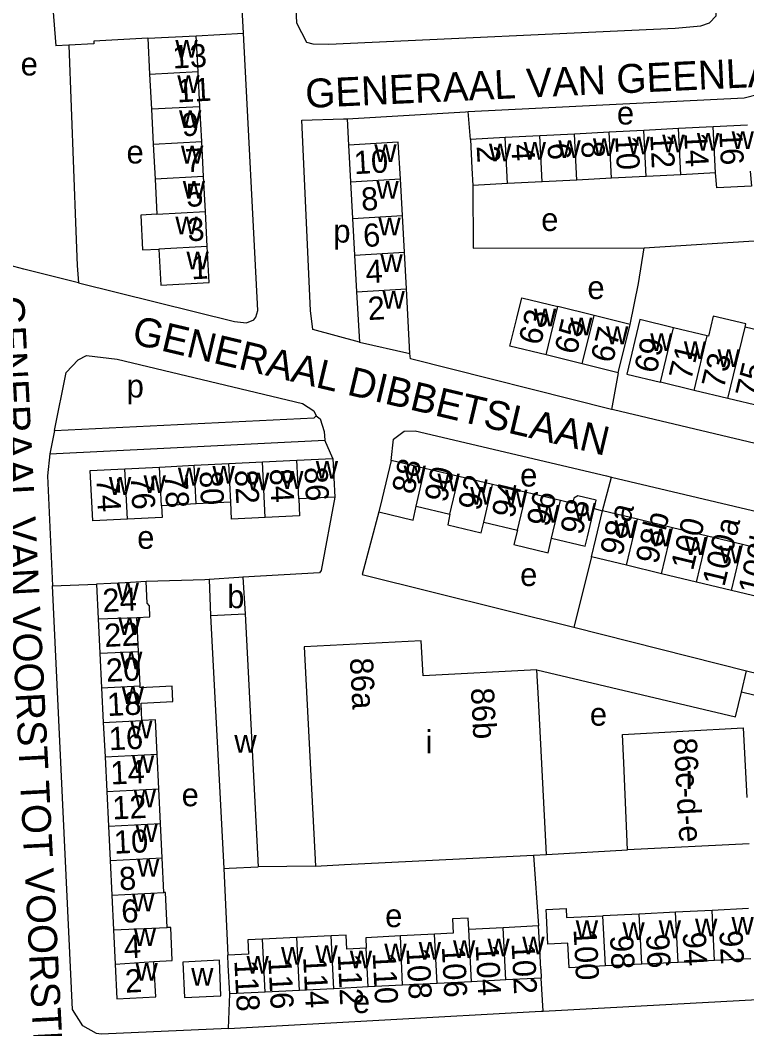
# Model space of a CAD drawing. Extents: x 159294 to 161936, y 384538 to 386517.
# Drawn here: x 161286.1 to 161411.8, y 385748.5 to 385923.1 of the extents above; entities that cross this region are included whole.
import ezdxf

# ---------------------------------------------------------------- set-up
doc = ezdxf.new("R2010")
doc.units = 0
for name, color, linetype in [('BLT_Basislijn', 7, 'Continuous'), ('BLT_Bebouwing', 7, 'Continuous'), ('BLT_Centroide', 7, 'Continuous'), ('BLT_Huisnummer', 7, 'Continuous'), ('BLT_Huisnummer_ tussenligend', 7, 'Continuous'), ('BLT_Huisnummer_reeks', 7, 'Continuous'), ('BLT_Onderverdeling_panden', 7, 'Continuous'), ('BLT_Straatnaam', 7, 'Continuous')]:
    doc.layers.add(name, color=color, linetype=linetype)

msp = doc.modelspace()

# ---------------------------------------------------------------- linework, layer by layer
at = {"layer": 'BLT_Basislijn'}
for p, q in [((161291.75, 385925.17), (161292.29, 385918.67)), ((161316.55, 385920.4), (161324.74, 385920.83)), ((161294.54, 385918.77), (161292.29, 385918.67)), ((161363.99, 385902.46), (161363.6, 385907.27)), ((161342.65, 385906.04), (161342.88, 385901.48)), ((161394.06, 385883.68), (161424.95, 385885.64)), ((161389.54, 385862.06), (161388.36, 385855.73)), ((161292.01, 385852.08), (161291.24, 385848.05)), ((161291.24, 385848.05), (161338.8, 385850.43)), ((161340.17, 385847.25), (161338.8, 385850.43)), ((161386.85, 385838.18), (161388.38, 385844.03)), ((161385.39, 385838.56), (161386.85, 385838.18)), ((161384.93, 385830.21), (161381.86, 385818.03)), ((161291.7, 385825.18), (161299.29, 385825.49)), ((161381.86, 385818.03), (161411.77, 385810.46)), ((161377.16, 385778.72), (161391.18, 385779.5)), ((161374.91, 385778.61), (161375.77, 385766.34)), ((161321.3, 385776.26), (161322.01, 385761.3)), ((161337.21, 385776.69), (161327.26, 385776.58)), ((161376.58, 385751.6), (161376.23, 385757.3)), ((161322.16, 385748.62), (161322.35, 385754.57)), ((161376.58, 385751.6), (161454.05, 385755.75))]:
    msp.add_line(p, q, dxfattribs=at)
for points in [[(161332.83, 385944.59), (161333.87, 385922.61), (161335.6, 385919.29), (161336.73, 385918.99), (161339.49, 385918.95), (161399.42, 385921.73), (161403.85, 385922.13), (161405.36, 385922.61), (161406.48, 385923.82), (161405.36, 385948.22)], [(161296.19, 385877.64), (161286.75, 385880.02), (161277.17, 385882.51), (161270.26, 385884.41), (161268.12, 385885.35), (161266.46, 385887.13), (161265.9, 385888.8), (161260.25, 385935.81)], [(161324.74, 385920.83), (161324.37, 385927.2), (161324.34, 385927.87)], [(161296.19, 385877.64), (161323.19, 385870.93), (161325.24, 385870.73), (161326.54, 385871.24), (161326.86, 385871.69), (161327.22, 385872.86), (161324.74, 385920.83)], [(161308.17, 385919.96), (161298.81, 385919.45), (161298.83, 385919.02), (161294.54, 385918.77)], [(161294.54, 385918.77), (161295.71, 385886.57), (161295.93, 385880.65), (161296.19, 385877.64)], [(161363.6, 385907.27), (161411.34, 385909.66), (161413.83, 385910.29)], [(161342.65, 385906.04), (161363.12, 385907.24), (161363.6, 385907.27)], [(161344.77, 385867.35), (161336.73, 385869.58), (161336.3, 385872.86), (161334.8, 385905.78), (161342.04, 385906), (161342.65, 385906.04)], [(161364.4, 385894.5), (161364.47, 385883.63), (161394.06, 385883.68)], [(161391.61, 385870.43), (161393.04, 385877.53), (161394.06, 385883.68)], [(161292.01, 385852.08), (161294.06, 385862.1), (161296.14, 385864.31), (161297.56, 385865.08), (161302.87, 385864.42), (161334.92, 385856.75), (161336.9, 385855.46), (161337.29, 385854.62)], [(161388.36, 385855.73), (161353.59, 385864.47), (161353.53, 385865.4)], [(161448.19, 385841.5), (161388.74, 385855.65), (161388.36, 385855.73)], [(161292.01, 385852.08), (161336.97, 385854.28), (161337.29, 385854.62)], [(161337.29, 385854.62), (161337.99, 385854.1), (161338.7, 385851.9), (161338.8, 385850.43)], [(161350.27, 385846.89), (161350.65, 385850.57), (161352.5, 385851.94), (161354.41, 385852.02), (161387.5, 385844.24), (161388.38, 385844.03)], [(161291.24, 385848.05), (161290.85, 385844.26), (161291.7, 385825.18)], [(161388.38, 385844.03), (161467.89, 385825.19), (161469, 385824.93)], [(161340.5, 385840.56), (161338.17, 385827.86), (161337.85, 385827.45), (161324.64, 385826.69)], [(161348.16, 385837.98), (161345.28, 385827.18), (161381.86, 385818.03)], [(161318.78, 385826.3), (161318.05, 385826.25), (161307.91, 385825.92)], [(161295.17, 385751.9), (161291.7, 385825.18)], [(161375.5, 385810.65), (161409.84, 385802.51), (161410.88, 385806.77)], [(161322.16, 385748.62), (161300.11, 385747.61), (161299.31, 385747.72), (161296.92, 385749.04), (161295.17, 385751.9)], [(161322.16, 385748.62), (161376.2, 385751.58), (161376.58, 385751.6)]]:
    msp.add_lwpolyline(points, dxfattribs=at)
at = {"layer": 'BLT_Bebouwing'}
for p, q in [((161308.17, 385919.96), (161316.55, 385920.4)), ((161316.88, 385914.18), (161316.55, 385920.4)), ((161308.17, 385919.96), (161308.49, 385913.74)), ((161308.49, 385913.74), (161308.81, 385907.68)), ((161317.19, 385908.12), (161316.88, 385914.18)), ((161317.51, 385902.07), (161317.19, 385908.12)), ((161308.81, 385907.68), (161309.13, 385901.63)), ((161405.95, 385904.63), (161399.96, 385904.32)), ((161411.94, 385904.94), (161405.95, 385904.63)), ((161369.98, 385902.77), (161363.99, 385902.46)), ((161375.98, 385903.08), (161369.98, 385902.77)), ((161381.97, 385903.39), (161375.98, 385903.08)), ((161387.97, 385903.7), (161381.97, 385903.39)), ((161393.96, 385904.01), (161387.97, 385903.7)), ((161399.96, 385904.32), (161393.96, 385904.01)), ((161309.13, 385901.63), (161309.45, 385895.57)), ((161317.83, 385896.01), (161317.51, 385902.07)), ((161342.88, 385901.48), (161343.22, 385895.14)), ((161318.15, 385889.96), (161317.83, 385896.01)), ((161388.38, 385895.74), (161382.38, 385895.43)), ((161394.37, 385896.05), (161388.38, 385895.74)), ((161400.37, 385896.35), (161394.37, 385896.05)), ((161406.36, 385896.66), (161400.37, 385896.35)), ((161309.45, 385895.57), (161309.76, 385889.52)), ((161343.22, 385895.14), (161343.57, 385888.79)), ((161352.21, 385889.26), (161351.86, 385895.61)), ((161370.4, 385894.81), (161364.4, 385894.5)), ((161376.39, 385895.12), (161370.4, 385894.81)), ((161382.38, 385895.43), (161376.39, 385895.12)), ((161318.46, 385883.91), (161318.15, 385889.96)), ((161343.57, 385888.79), (161343.92, 385882.45)), ((161352.56, 385882.92), (161352.21, 385889.26)), ((161343.92, 385882.45), (161344.26, 385876.1)), ((161352.91, 385876.58), (161352.56, 385882.92)), ((161353.53, 385865.4), (161352.91, 385876.58)), ((161344.26, 385876.1), (161344.77, 385867.35)), ((161385.37, 385871.97), (161379.13, 385873.51)), ((161391.61, 385870.43), (161385.37, 385871.97)), ((161389.54, 385862.06), (161391.61, 385870.43)), ((161404.95, 385868.47), (161399.12, 385869.87)), ((161344.77, 385867.35), (161353.53, 385865.4)), ((161383.3, 385863.61), (161377.06, 385865.15)), ((161389.54, 385862.06), (161383.3, 385863.61)), ((161402.68, 385859.02), (161396.85, 385860.42)), ((161408.5, 385857.62), (161402.68, 385859.02)), ((161414.33, 385856.22), (161408.5, 385857.62)), ((161328.02, 385846.65), (161333.96, 385846.94)), ((161333.96, 385846.94), (161340.17, 385847.25)), ((161340.17, 385847.25), (161340.5, 385840.56)), ((161350.27, 385846.89), (161348.72, 385840.37)), ((161356.12, 385845.5), (161350.27, 385846.89)), ((161304.22, 385845.46), (161310.21, 385845.76)), ((161310.21, 385845.76), (161316.2, 385846.06)), ((161316.2, 385846.06), (161322.2, 385846.36)), ((161322.2, 385846.36), (161328.02, 385846.65)), ((161361.98, 385844.11), (161356.12, 385845.5)), ((161367.83, 385842.72), (161361.98, 385844.11)), ((161373.68, 385841.34), (161367.83, 385842.72)), ((161340.5, 385840.56), (161334.3, 385840.25)), ((161379.54, 385839.95), (161373.68, 385841.34)), ((161316.54, 385839.37), (161310.54, 385839.07)), ((161322.53, 385839.67), (161316.54, 385839.37)), ((161354.58, 385838.98), (161360.43, 385837.59)), ((161392.9, 385836.72), (161386.85, 385838.18)), ((161398.96, 385835.26), (161392.9, 385836.72)), ((161366.29, 385836.21), (161372.14, 385834.82)), ((161405.01, 385833.8), (161398.96, 385835.26)), ((161411.07, 385832.35), (161405.01, 385833.8)), ((161417.12, 385830.89), (161411.07, 385832.35)), ((161390.99, 385828.76), (161384.93, 385830.21)), ((161397.04, 385827.3), (161390.99, 385828.76)), ((161318.78, 385826.3), (161319.04, 385820.05)), ((161324.64, 385826.69), (161325.03, 385820.34)), ((161403.1, 385825.84), (161397.04, 385827.3)), ((161409.15, 385824.39), (161403.1, 385825.84)), ((161299.29, 385825.49), (161299.58, 385819.51)), ((161415.21, 385822.93), (161409.15, 385824.39)), ((161299.58, 385819.51), (161299.88, 385813.53)), ((161306.57, 385813.86), (161306.28, 385819.7)), ((161319.04, 385820.05), (161321.3, 385776.26)), ((161325.03, 385820.34), (161327.26, 385776.58)), ((161306.87, 385807.89), (161306.57, 385813.86)), ((161299.88, 385813.53), (161300.17, 385807.55)), ((161300.17, 385807.55), (161300.47, 385801.57)), ((161300.47, 385801.57), (161300.77, 385795.59)), ((161300.77, 385795.59), (161301.06, 385789.61)), ((161310.07, 385790.06), (161309.77, 385796.04)), ((161301.06, 385789.61), (161301.36, 385783.63)), ((161310.37, 385784.08), (161310.07, 385790.06)), ((161310.66, 385778.1), (161310.37, 385784.08)), ((161301.36, 385783.63), (161301.66, 385777.65)), ((161412.23, 385780.53), (161391.18, 385779.5)), ((161374.91, 385778.61), (161377.16, 385778.72)), ((161301.66, 385777.65), (161301.95, 385771.67)), ((161357.45, 385777.72), (161374.91, 385778.61)), ((161301.95, 385771.67), (161302.25, 385765.69)), ((161393.19, 385768.4), (161386.9, 385768.09)), ((161399.48, 385768.72), (161393.19, 385768.4)), ((161405.78, 385769.03), (161399.48, 385768.72)), ((161412.07, 385769.35), (161405.78, 385769.03)), ((161302.25, 385765.69), (161302.55, 385759.71)), ((161357.78, 385764.91), (161351.86, 385764.61)), ((161369.65, 385766.03), (161363.7, 385765.72)), ((161375.77, 385766.34), (161369.65, 385766.03)), ((161333.96, 385764.34), (161328.01, 385764.03)), ((161339.9, 385764.64), (161333.96, 385764.34)), ((161393.62, 385759.72), (161387.33, 385759.41)), ((161399.92, 385760.04), (161393.62, 385759.72)), ((161406.21, 385760.35), (161399.92, 385760.04)), ((161412.51, 385760.67), (161406.21, 385760.35)), ((161376.15, 385758.86), (161376.23, 385757.3)), ((161387.33, 385759.41), (161381.04, 385759.09)), ((161352.26, 385756.08), (161346.3, 385755.78)), ((161358.21, 385756.39), (161352.26, 385756.08)), ((161364.16, 385756.69), (161358.21, 385756.39)), ((161370.11, 385756.99), (161364.16, 385756.69)), ((161376.23, 385757.3), (161370.11, 385756.99)), ((161328.47, 385754.88), (161322.35, 385754.57)), ((161334.42, 385755.18), (161328.47, 385754.88)), ((161340.37, 385755.48), (161334.42, 385755.18)), ((161346.3, 385755.78), (161340.37, 385755.48))]:
    msp.add_line(p, q, dxfattribs=at)
for points in [[(161351.86, 385895.61), (161351.51, 385901.95), (161342.88, 385901.48)], [(161363.99, 385902.46), (161364.25, 385897.47), (161364.4, 385894.5)], [(161412.35, 385896.97), (161412.62, 385894.39), (161406.63, 385894.09), (161406.36, 385896.66)], [(161309.76, 385889.52), (161306.96, 385889.36), (161307.25, 385883.33), (161310.08, 385883.47)], [(161310.08, 385883.47), (161310.41, 385877.24), (161318.79, 385877.68), (161318.46, 385883.91)], [(161377.06, 385865.15), (161370.82, 385866.69), (161372.02, 385871.54), (161372.89, 385875.05), (161379.13, 385873.51)], [(161399.12, 385869.87), (161393.3, 385871.27), (161391.03, 385861.82), (161396.85, 385860.42)], [(161411.52, 385869.99), (161411.65, 385870.53), (161406, 385871.89), (161405.17, 385868.42), (161404.95, 385868.47)], [(161416.6, 385865.67), (161417.32, 385868.6), (161411.52, 385869.99)], [(161304.65, 385836.74), (161298.66, 385836.44), (161298.23, 385845.17), (161304.22, 385845.46)], [(161334.3, 385840.25), (161334.44, 385837.32), (161328.5, 385837.02)], [(161348.72, 385840.37), (161348.16, 385837.98)], [(161385.39, 385838.56), (161385.74, 385840.01), (161382.54, 385840.77), (161381.87, 385840.37), (161381.65, 385839.45), (161379.54, 385839.95)], [(161310.54, 385839.07), (161310.65, 385837.03), (161304.65, 385836.74)], [(161328.5, 385837.02), (161322.68, 385836.73), (161322.53, 385839.67)], [(161348.16, 385837.98), (161354.08, 385836.58), (161354.58, 385838.98)], [(161377.99, 385833.43), (161383.85, 385832.04), (161384.24, 385833.7), (161385.39, 385838.56)], [(161384.93, 385830.21), (161385.68, 385833.31), (161386.85, 385838.18)], [(161360.43, 385837.59), (161360.06, 385835.77), (161365.86, 385834.39), (161366.29, 385836.21)], [(161372.14, 385834.82), (161371.5, 385832.37), (161377.44, 385830.92), (161377.99, 385833.43)], [(161307.91, 385825.92), (161304.28, 385825.74), (161299.29, 385825.49)], [(161306.28, 385819.7), (161308.54, 385819.82), (161308.44, 385821.73), (161308.09, 385822.18), (161307.91, 385825.92)], [(161324.64, 385826.69), (161323.93, 385826.65), (161318.78, 385826.3)], [(161375.5, 385810.65), (161355.79, 385809.62), (161355.47, 385815.7), (161335.23, 385814.65), (161337.21, 385776.69)], [(161377.16, 385778.72), (161375.76, 385805.65), (161375.5, 385810.65)], [(161410.88, 385806.77), (161411.77, 385810.46)], [(161411.77, 385810.46), (161421.49, 385808.1)], [(161307.16, 385801.91), (161307.01, 385804.91), (161312.52, 385805.18), (161312.39, 385807.82), (161306.88, 385807.54), (161306.87, 385807.89)], [(161433.66, 385805.15), (161431.89, 385797.86), (161419.73, 385800.82), (161420.6, 385804.41), (161410.88, 385806.77)], [(161309.77, 385796.04), (161309.48, 385802.02), (161307.16, 385801.91)], [(161390.31, 385799.48), (161411.15, 385800.64), (161411.82, 385788.56)], [(161391.18, 385779.5), (161390.52, 385794.59), (161390.31, 385799.48)], [(161310.96, 385772.12), (161310.66, 385778.1)], [(161337.21, 385776.69), (161342.2, 385776.95), (161357.45, 385777.72)], [(161321.3, 385776.26), (161322.27, 385776.31), (161327.26, 385776.58)], [(161311.53, 385766.05), (161311.23, 385772.13), (161310.96, 385772.12)], [(161381.04, 385759.09), (161380.82, 385763.33), (161377.36, 385763.16), (161377.12, 385768.15), (161377.06, 385769.18), (161380.52, 385769.36), (161380.6, 385767.78), (161386.9, 385768.09)], [(161363.7, 385765.72), (161363.6, 385767.71), (161360.89, 385767.57), (161361.01, 385765.08), (161357.78, 385764.91)], [(161309.23, 385760.18), (161312.41, 385760.34), (161312.13, 385766.08), (161311.53, 385766.05)], [(161345.96, 385762.51), (161342.59, 385762.34), (161342.46, 385764.77), (161339.9, 385764.64)], [(161376.15, 385758.86), (161375.98, 385762.29), (161375.77, 385766.34)], [(161328.01, 385764.03), (161325.5, 385763.91), (161325.62, 385761.48), (161322.01, 385761.3)], [(161351.86, 385764.61), (161345.89, 385764.31), (161345.96, 385762.51)], [(161322.35, 385754.57), (161322.1, 385759.56), (161322.01, 385761.3)], [(161302.55, 385759.71), (161302.84, 385753.73), (161309.54, 385754.05), (161309.29, 385759.04), (161309.23, 385760.18)]]:
    msp.add_lwpolyline(points, dxfattribs=at)
msp.add_lwpolyline([(161320.56, 385760.4), (161314.24, 385760.07), (161314.5, 385753.98), (161320.78, 385754.25)], close=True, dxfattribs=at)
at = {"layer": 'BLT_Onderverdeling_panden'}
for p, q in [((161308.49, 385913.74), (161316.88, 385914.18)), ((161317.19, 385908.12), (161308.81, 385907.68)), ((161406.36, 385896.66), (161405.95, 385904.63)), ((161370.4, 385894.81), (161369.98, 385902.77)), ((161376.39, 385895.12), (161375.98, 385903.08)), ((161382.38, 385895.43), (161381.97, 385903.39)), ((161388.38, 385895.74), (161387.97, 385903.7)), ((161394.37, 385896.05), (161393.96, 385904.01)), ((161400.37, 385896.35), (161399.96, 385904.32)), ((161309.13, 385901.63), (161317.51, 385902.07)), ((161317.83, 385896.01), (161309.45, 385895.57)), ((161343.22, 385895.14), (161351.86, 385895.61)), ((161309.76, 385889.52), (161318.15, 385889.96)), ((161343.57, 385888.79), (161352.21, 385889.26)), ((161318.46, 385883.91), (161310.08, 385883.47)), ((161343.92, 385882.45), (161352.56, 385882.92)), ((161344.26, 385876.1), (161352.91, 385876.58)), ((161377.06, 385865.15), (161379.13, 385873.51)), ((161383.3, 385863.61), (161385.37, 385871.97)), ((161396.85, 385860.42), (161399.12, 385869.87)), ((161408.5, 385857.62), (161411.52, 385869.99)), ((161402.68, 385859.02), (161404.95, 385868.47)), ((161334.3, 385840.25), (161333.96, 385846.94)), ((161304.65, 385836.74), (161304.22, 385845.46)), ((161310.54, 385839.07), (161310.21, 385845.76)), ((161316.54, 385839.37), (161316.2, 385846.06)), ((161322.53, 385839.67), (161322.2, 385846.36)), ((161328.5, 385837.02), (161328.02, 385846.65)), ((161354.58, 385838.98), (161356.12, 385845.5)), ((161360.43, 385837.59), (161361.98, 385844.11)), ((161366.29, 385836.21), (161367.83, 385842.72)), ((161372.14, 385834.82), (161373.68, 385841.34)), ((161377.99, 385833.43), (161379.54, 385839.95)), ((161390.99, 385828.76), (161392.9, 385836.72)), ((161397.04, 385827.3), (161398.96, 385835.26)), ((161403.1, 385825.84), (161405.01, 385833.8)), ((161409.15, 385824.39), (161411.07, 385832.35)), ((161299.58, 385819.51), (161306.28, 385819.7)), ((161319.04, 385820.05), (161325.03, 385820.34)), ((161299.88, 385813.53), (161306.57, 385813.86)), ((161300.17, 385807.55), (161306.87, 385807.89)), ((161300.47, 385801.57), (161307.16, 385801.91)), ((161300.77, 385795.59), (161309.77, 385796.04)), ((161301.06, 385789.61), (161310.07, 385790.06)), ((161301.36, 385783.63), (161310.37, 385784.08)), ((161301.66, 385777.65), (161310.66, 385778.1)), ((161301.95, 385771.67), (161310.96, 385772.12)), ((161393.62, 385759.72), (161393.19, 385768.4)), ((161399.92, 385760.04), (161399.48, 385768.72)), ((161406.21, 385760.35), (161405.78, 385769.03)), ((161387.33, 385759.41), (161386.9, 385768.09)), ((161302.25, 385765.69), (161311.53, 385766.05)), ((161358.21, 385756.39), (161357.78, 385764.91)), ((161364.16, 385756.69), (161363.7, 385765.72)), ((161370.11, 385756.99), (161369.65, 385766.03)), ((161328.47, 385754.88), (161328.01, 385764.03)), ((161334.42, 385755.18), (161333.96, 385764.34)), ((161340.37, 385755.48), (161339.9, 385764.64)), ((161352.26, 385756.08), (161351.86, 385764.61)), ((161346.3, 385755.78), (161345.96, 385762.51)), ((161302.55, 385759.71), (161309.23, 385760.18))]:
    msp.add_line(p, q, dxfattribs=at)

# ---------------------------------------------------------------- texts
at = {"layer": 'BLT_Centroide'}
for s, p in [('w', (161312.94, 385916.59)), ('e', (161286.18, 385913.52)), ('w', (161313.27, 385910.5)), ('e', (161389.32, 385905.03)), ('w', (161313.58, 385904.41)), ('w', (161391.17, 385899.88)), ('w', (161397.16, 385900.19)), ('w', (161403.16, 385900.48)), ('w', (161409.16, 385900.8)), ('e', (161304.49, 385898.29)), ('w', (161313.91, 385898.28)), ('w', (161347.36, 385898.53)), ('w', (161367.19, 385898.64)), ('w', (161373.19, 385898.94)), ('w', (161379.19, 385899.25)), ('w', (161385.17, 385899.56)), ('w', (161314.22, 385892.19)), ('w', (161347.72, 385892.19)), ('w', (161312.94, 385886)), ('w', (161348.06, 385885.84)), ('e', (161376.23, 385886.6)), ('p', (161340.27, 385884.6)), ('w', (161314.86, 385879.97)), ('w', (161348.41, 385879.5)), ('e', (161384.22, 385874.83)), ('w', (161348.77, 385873.16)), ('w', (161374.97, 385870.09)), ('w', (161381.22, 385868.56)), ('w', (161387.45, 385867.02)), ('w', (161395.08, 385865.84)), ('w', (161400.91, 385864.44)), ('w', (161406.73, 385863.06)), ('p', (161304.52, 385857.79)), ('w', (161337.23, 385843.75)), ('w', (161313.38, 385842.56)), ('w', (161319.36, 385842.86)), ('w', (161331.23, 385841.98)), ('w', (161352.42, 385842.94)), ('e', (161372.58, 385842.38)), ('w', (161301.44, 385840.94)), ('w', (161307.44, 385841.25)), ('w', (161325.34, 385841.7)), ('w', (161358.28, 385841.55)), ('w', (161363.94, 385839.25)), ('w', (161369.98, 385838.78)), ('w', (161375.52, 385836.14)), ('w', (161381.86, 385836.44)), ('w', (161388.92, 385833.47)), ('e', (161306.34, 385831.6)), ('w', (161394.97, 385832.02)), ('w', (161401.03, 385830.55)), ('w', (161407.08, 385829.09)), ('e', (161372.58, 385825.16)), ('w', (161302.78, 385822.66)), ('b', (161321.91, 385821.34)), ('w', (161303.08, 385816.69)), ('w', (161303.37, 385810.72)), ('w', (161303.66, 385804.72)), ('e', (161384.64, 385800.99)), ('w', (161305.12, 385798.81)), ('i', (161356.22, 385796.19)), ('w', (161323.14, 385796.3)), ('w', (161305.42, 385792.81)), ('i', (161401.23, 385790.06)), ('w', (161305.72, 385786.84)), ('e', (161314.03, 385787.05)), ('w', (161306.02, 385780.88)), ('w', (161306.31, 385774.88)), ('w', (161305.45, 385768.84)), ('e', (161349.23, 385766.13)), ('w', (161382.2, 385764.22)), ('w', (161390.27, 385763.91)), ('w', (161396.55, 385764.22)), ('w', (161402.84, 385764.53)), ('w', (161409.14, 385764.84)), ('w', (161305.74, 385762.88)), ('w', (161349.08, 385760.2)), ('w', (161355.03, 385760.5)), ('w', (161360.97, 385760.8)), ('w', (161366.92, 385761.09)), ('w', (161372.95, 385761.41)), ('w', (161331.22, 385759.61)), ('w', (161337.16, 385759.91)), ('w', (161343.11, 385759)), ('w', (161306.04, 385756.88)), ('w', (161325.25, 385758.09)), ('w', (161315.67, 385756.01)), ('e', (161343.65, 385751.27))]:
    msp.add_text(s, height=4, dxfattribs=at).set_placement(p)
at = {"layer": 'BLT_Huisnummer'}
for s, rotation, p in [('13', 3.0053, (161312.55, 385914.71)), ('9', 3.0053, (161314.13, 385902.98)), ('10', 272.9465, (161389.03, 385903.01)), ('14', 272.9465, (161400.96, 385903.55)), ('2', 272.9465, (161365.06, 385901.28)), ('6', 272.9465, (161377.3, 385901.79)), ('10', 3.1142, (161343.91, 385896.43)), ('5', 3.0053, (161314.89, 385890.76)), ('6', 3.1142, (161345.52, 385883.82)), ('1', 3.0053, (161315.74, 385878.23)), ('2', 3.1142, (161346.32, 385871.18)), ('63', 76.4806, (161376.13, 385866.67)), ('67', 76.4806, (161388.6, 385863.6)), ('69', 76.4806, (161396.12, 385861.79)), ('73', 76.4806, (161407.79, 385859.12)), ('88', 76.665, (161354.19, 385840.85)), ('82', 272.8496, (161323.2, 385845.2)), ('86', 272.8496, (161335.26, 385845.69)), ('74', 272.8496, (161299.27, 385843.84)), ('78', 272.8496, (161311.06, 385844.5)), ('92', 76.665, (161365.65, 385838.03)), ('98', 76.665, (161383.33, 385833.86)), ('98a', 76.4849, (161390.22, 385830.21)), ('100', 76.48, (161402.47, 385827.7)), ('100b', 76.4787, (161414.1, 385823.43)), ('24', 2.7031, (161300.41, 385820.65)), ('18', 2.7031, (161301.21, 385802.65)), ('14', 2.7031, (161301.79, 385790.8)), ('10', 2.7031, (161302.39, 385778.82)), ('6', 2.7031, (161303.67, 385766.86)), ('100', 272.8585, (161381.82, 385765.74)), ('96', 272.8585, (161394.36, 385764.87)), ('92', 272.8585, (161407.04, 385765.51)), ('102', 272.8986, (161371.1, 385763.34)), ('110', 272.8986, (161347.06, 385761.64)), ('106', 272.8986, (161359.03, 385762.76)), ('118', 272.8986, (161323.14, 385760.35)), ('114', 272.8986, (161335.05, 385760.95)), ('2', 2.7031, (161304.31, 385754.78))]:
    msp.add_text(s, height=4, rotation=rotation, dxfattribs=at).set_placement(p)
at = {"layer": 'BLT_Huisnummer_ tussenligend'}
for s, rotation, p in [('11', 3.0053, (161313.3, 385908.85)), ('12', 272.9465, (161395.08, 385903.29)), ('16', 272.9465, (161407.02, 385903.84)), ('7', 3.0053, (161314.73, 385896.77)), ('4', 272.9465, (161371.04, 385901.58)), ('8', 272.9465, (161383.14, 385902.07)), ('8', 3.1142, (161345.17, 385890.1)), ('3', 3.0053, (161315.12, 385884.81)), ('4', 3.1142, (161345.94, 385877.53)), ('65', 76.4806, (161382.34, 385865.07)), ('71', 76.4806, (161402.13, 385860.59)), ('75', 76.4806, (161413.64, 385857.49)), ('84', 272.8496, (161329.24, 385845.42)), ('90', 76.665, (161359.83, 385839.46)), ('76', 272.8496, (161305.21, 385844.23)), ('80', 272.8496, (161317.1, 385845)), ('94', 76.665, (161371.48, 385836.73)), ('96', 76.665, (161377.52, 385835.25)), ('98b', 76.48, (161396.35, 385828.8)), ('100a', 76.4836, (161407.9, 385824.92)), ('22', 2.7031, (161300.73, 385814.61)), ('20', 2.7031, (161301.01, 385808.57)), ('16', 2.7031, (161301.5, 385796.73)), ('12', 2.7031, (161302.11, 385784.76)), ('8', 2.7031, (161303.29, 385772.5)), ('4', 2.7031, (161304.1, 385760.72)), ('94', 272.8585, (161400.7, 385765.23)), ('98', 272.8585, (161388.12, 385764.66)), ('108', 272.8986, (161352.9, 385762.46)), ('104', 272.8986, (161364.87, 385763.06)), ('116', 272.8986, (161329.01, 385760.75)), ('112', 272.8986, (161341.02, 385761.43))]:
    msp.add_text(s, height=4, rotation=rotation, dxfattribs=at).set_placement(p)
at = {"layer": 'BLT_Huisnummer_reeks'}
for s, rotation, p in [('86a', 272.9774, (161343.12, 385812.67)), ('86b', 272.9776, (161364.05, 385807.48)), ('86c-d-e', 273.1838, (161399.14, 385798.8))]:
    msp.add_text(s, height=4, rotation=rotation, dxfattribs=at).set_placement(p)
at = {"layer": 'BLT_Straatnaam'}
for s, rotation, p in [('GENERAAL VAN GEENLAAN', 2.6762, (161335.53, 385907.88)), ('GENERAAL VAN VOORST TOT VOORSTLAAN', 272.9404, (161281.78, 385875.26)), ('GENERAAL DIBBETSLAAN', 346.6653, (161305.22, 385867.15))]:
    msp.add_text(s, height=5, rotation=rotation, dxfattribs=at).set_placement(p)

doc.saveas('drawing.dxf')
